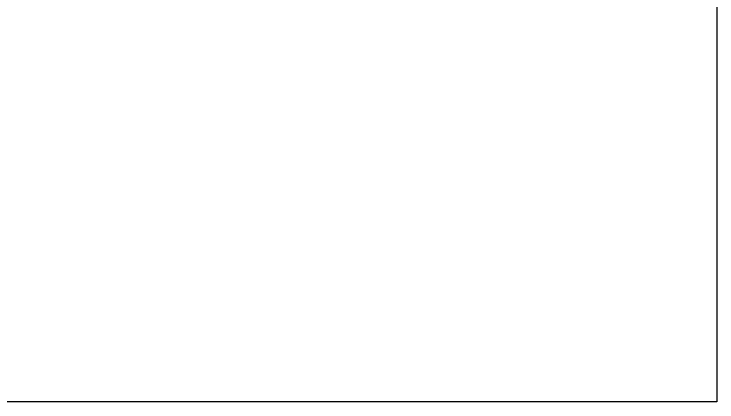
# Model space of a CAD drawing. Extents: x -7.3 to 34, y 0 to 22.
# Drawn here: x 2.74227 to 2.7634, y 0.91386 to 0.92552 of the extents above; entities that cross this region are included whole.
import ezdxf

# ---------------------------------------------------------------- set-up
doc = ezdxf.new("R2010")
doc.units = 0
doc.layers.add('SH_Text', color=7, linetype='Continuous')

msp = doc.modelspace()

# ---------------------------------------------------------------- linework, layer by layer
at = {"layer": 'SH_Text'}
for p, q in [((2.763397, 0.926014), (2.763396, 0.924838)), ((2.763396, 0.924838), (2.763396, 0.924252)), ((2.763396, 0.924252), (2.763396, 0.92367)), ((2.763396, 0.92367), (2.763396, 0.92338)), ((2.763396, 0.92338), (2.763396, 0.923091)), ((2.763396, 0.923091), (2.763396, 0.922804)), ((2.763396, 0.922804), (2.763395, 0.922519)), ((2.763395, 0.922519), (2.763395, 0.922235)), ((2.763395, 0.922235), (2.763395, 0.921953)), ((2.763395, 0.921953), (2.763395, 0.921674)), ((2.763395, 0.921674), (2.763395, 0.921396)), ((2.763395, 0.921396), (2.763395, 0.921121)), ((2.763395, 0.921121), (2.763395, 0.920848)), ((2.763395, 0.920848), (2.763395, 0.920579)), ((2.763395, 0.920579), (2.763395, 0.920312)), ((2.763395, 0.920312), (2.763394, 0.920048)), ((2.763394, 0.920048), (2.763394, 0.919787)), ((2.763394, 0.919787), (2.763394, 0.91953)), ((2.763394, 0.91953), (2.763394, 0.919276)), ((2.763394, 0.919276), (2.763394, 0.919026)), ((2.763394, 0.919026), (2.763394, 0.91878)), ((2.763394, 0.91878), (2.763394, 0.918538)), ((2.763394, 0.918538), (2.763394, 0.9183)), ((2.763394, 0.9183), (2.763394, 0.918066)), ((2.763394, 0.918066), (2.763394, 0.917837)), ((2.763394, 0.917837), (2.763394, 0.917724)), ((2.763394, 0.917724), (2.763394, 0.917613)), ((2.763394, 0.917613), (2.763394, 0.917502)), ((2.763394, 0.917393), (2.763393, 0.917285)), ((2.763394, 0.917502), (2.763394, 0.917393)), ((2.763393, 0.917285), (2.763393, 0.917179)), ((2.763393, 0.917179), (2.763393, 0.917073)), ((2.763393, 0.917073), (2.763393, 0.916969)), ((2.763393, 0.916969), (2.763393, 0.916867)), ((2.763393, 0.916867), (2.763393, 0.916765)), ((2.763393, 0.916765), (2.763393, 0.916665)), ((2.763393, 0.916665), (2.763393, 0.916567)), ((2.763393, 0.916567), (2.763393, 0.916469)), ((2.763393, 0.916469), (2.763393, 0.916374)), ((2.763393, 0.916374), (2.763393, 0.916279)), ((2.763393, 0.916279), (2.763393, 0.916186)), ((2.763393, 0.916186), (2.763393, 0.916095)), ((2.763393, 0.916095), (2.763393, 0.916005)), ((2.763393, 0.916005), (2.763393, 0.915917)), ((2.763393, 0.915917), (2.763393, 0.91583)), ((2.763393, 0.91583), (2.763393, 0.915745)), ((2.763393, 0.915745), (2.763393, 0.915661)), ((2.763393, 0.915661), (2.763393, 0.915579)), ((2.763393, 0.915579), (2.763393, 0.915499)), ((2.763393, 0.915499), (2.763393, 0.91542)), ((2.763393, 0.91542), (2.763393, 0.915343)), ((2.763393, 0.915343), (2.763393, 0.915268)), ((2.763393, 0.915268), (2.763393, 0.915194)), ((2.763393, 0.915194), (2.763393, 0.915123)), ((2.763393, 0.915123), (2.763393, 0.915052)), ((2.763393, 0.915052), (2.763393, 0.914984)), ((2.763393, 0.914984), (2.763393, 0.914918)), ((2.763393, 0.914918), (2.763393, 0.914853)), ((2.763393, 0.914853), (2.763393, 0.91479)), ((2.763393, 0.91479), (2.763393, 0.914729)), ((2.763393, 0.91467), (2.763392, 0.914613)), ((2.763392, 0.914613), (2.763392, 0.914557)), ((2.763393, 0.914729), (2.763393, 0.91467)), ((2.763392, 0.914557), (2.763392, 0.914504)), ((2.763392, 0.914504), (2.763392, 0.914452)), ((2.763392, 0.914452), (2.763392, 0.914403)), ((2.763392, 0.914403), (2.763392, 0.914356)), ((2.763392, 0.914356), (2.763392, 0.91431)), ((2.763392, 0.91431), (2.763392, 0.914267)), ((2.763392, 0.914267), (2.763392, 0.914225)), ((2.763392, 0.914225), (2.763392, 0.914186)), ((2.763392, 0.914186), (2.763392, 0.914149)), ((2.763392, 0.914149), (2.763392, 0.914114)), ((2.763392, 0.914114), (2.763392, 0.914081)), ((2.763392, 0.914081), (2.763392, 0.91405)), ((2.763392, 0.91405), (2.763392, 0.914022)), ((2.763392, 0.914022), (2.763392, 0.913995)), ((2.763392, 0.913995), (2.763392, 0.913971)), ((2.763392, 0.913971), (2.763392, 0.913949)), ((2.763392, 0.913949), (2.763392, 0.91393)), ((2.743134, 0.913864), (2.74103, 0.913865)), ((2.744184, 0.913864), (2.743134, 0.913864)), ((2.744707, 0.913864), (2.744184, 0.913864)), ((2.745229, 0.913863), (2.744707, 0.913864)), ((2.74575, 0.913863), (2.745229, 0.913863)), ((2.746269, 0.913863), (2.74575, 0.913863)), ((2.746785, 0.913863), (2.746269, 0.913863)), ((2.747299, 0.913863), (2.746785, 0.913863)), ((2.74781, 0.913862), (2.747299, 0.913863)), ((2.748318, 0.913862), (2.74781, 0.913862)), ((2.748823, 0.913862), (2.748318, 0.913862)), ((2.749324, 0.913862), (2.748823, 0.913862)), ((2.749821, 0.913862), (2.749324, 0.913862)), ((2.750314, 0.913862), (2.749821, 0.913862)), ((2.750558, 0.913861), (2.750314, 0.913862)), ((2.750802, 0.913861), (2.750558, 0.913861)), ((2.751044, 0.913861), (2.750802, 0.913861)), ((2.751285, 0.913861), (2.751044, 0.913861)), ((2.751525, 0.913861), (2.751285, 0.913861)), ((2.751763, 0.913861), (2.751525, 0.913861)), ((2.752001, 0.913861), (2.751763, 0.913861)), ((2.752236, 0.913861), (2.752001, 0.913861)), ((2.752471, 0.913861), (2.752236, 0.913861)), ((2.752704, 0.913861), (2.752471, 0.913861)), ((2.752935, 0.913861), (2.752704, 0.913861)), ((2.753165, 0.91386), (2.752935, 0.913861)), ((2.753393, 0.91386), (2.753165, 0.91386)), ((2.75362, 0.91386), (2.753393, 0.91386)), ((2.753845, 0.91386), (2.75362, 0.91386)), ((2.754068, 0.91386), (2.753845, 0.91386)), ((2.75429, 0.91386), (2.754068, 0.91386)), ((2.75451, 0.91386), (2.75429, 0.91386)), ((2.754728, 0.91386), (2.75451, 0.91386)), ((2.754944, 0.91386), (2.754728, 0.91386)), ((2.755158, 0.91386), (2.754944, 0.91386)), ((2.755371, 0.91386), (2.755158, 0.91386)), ((2.755581, 0.91386), (2.755371, 0.91386)), ((2.75579, 0.91386), (2.755581, 0.91386)), ((2.755997, 0.913859), (2.75579, 0.91386)), ((2.756201, 0.913859), (2.755997, 0.913859)), ((2.756404, 0.913859), (2.756201, 0.913859)), ((2.756604, 0.913859), (2.756404, 0.913859)), ((2.756802, 0.913859), (2.756604, 0.913859)), ((2.756998, 0.913859), (2.756802, 0.913859)), ((2.757192, 0.913859), (2.756998, 0.913859)), ((2.757384, 0.913859), (2.757192, 0.913859)), ((2.757573, 0.913859), (2.757384, 0.913859)), ((2.75776, 0.913859), (2.757573, 0.913859)), ((2.757945, 0.913859), (2.75776, 0.913859)), ((2.758127, 0.913859), (2.757945, 0.913859)), ((2.758306, 0.913859), (2.758127, 0.913859)), ((2.758484, 0.913859), (2.758306, 0.913859)), ((2.758658, 0.913858), (2.758484, 0.913859)), ((2.758831, 0.913858), (2.758658, 0.913858)), ((2.759, 0.913858), (2.758831, 0.913858)), ((2.759167, 0.913858), (2.759, 0.913858)), ((2.759332, 0.913858), (2.759167, 0.913858)), ((2.759493, 0.913858), (2.759332, 0.913858)), ((2.759652, 0.913858), (2.759493, 0.913858)), ((2.759808, 0.913858), (2.759652, 0.913858)), ((2.759962, 0.913858), (2.759808, 0.913858)), ((2.760112, 0.913858), (2.759962, 0.913858)), ((2.76026, 0.913858), (2.760112, 0.913858)), ((2.760404, 0.913858), (2.76026, 0.913858)), ((2.760546, 0.913858), (2.760404, 0.913858)), ((2.760685, 0.913858), (2.760546, 0.913858)), ((2.760821, 0.913858), (2.760685, 0.913858)), ((2.760954, 0.913858), (2.760821, 0.913858)), ((2.761083, 0.913858), (2.760954, 0.913858)), ((2.76121, 0.913858), (2.761083, 0.913858)), ((2.761333, 0.913857), (2.76121, 0.913858)), ((2.761453, 0.913857), (2.761333, 0.913857)), ((2.76157, 0.913857), (2.761453, 0.913857)), ((2.761684, 0.913857), (2.76157, 0.913857)), ((2.761794, 0.913857), (2.761684, 0.913857)), ((2.761901, 0.913857), (2.761794, 0.913857)), ((2.762005, 0.913857), (2.761901, 0.913857)), ((2.762105, 0.913857), (2.762005, 0.913857)), ((2.762201, 0.913857), (2.762105, 0.913857)), ((2.762295, 0.913857), (2.762201, 0.913857)), ((2.762384, 0.913857), (2.762295, 0.913857)), ((2.76247, 0.913857), (2.762384, 0.913857)), ((2.762553, 0.913857), (2.76247, 0.913857)), ((2.762632, 0.913857), (2.762553, 0.913857)), ((2.762707, 0.913857), (2.762632, 0.913857)), ((2.762779, 0.913857), (2.762707, 0.913857)), ((2.762846, 0.913857), (2.762779, 0.913857)), ((2.76291, 0.913857), (2.762846, 0.913857)), ((2.762971, 0.913857), (2.76291, 0.913857)), ((2.763027, 0.913857), (2.762971, 0.913857)), ((2.763079, 0.913857), (2.763027, 0.913857)), ((2.763128, 0.913857), (2.763079, 0.913857)), ((2.763172, 0.913857), (2.763128, 0.913857)), ((2.763213, 0.913857), (2.763172, 0.913857)), ((2.76325, 0.913857), (2.763213, 0.913857)), ((2.763282, 0.913857), (2.76325, 0.913857)), ((2.76331, 0.913857), (2.763282, 0.913857)), ((2.763335, 0.913857), (2.76331, 0.913857)), ((2.763355, 0.913857), (2.763335, 0.913857)), ((2.76337, 0.913857), (2.763355, 0.913857)), ((2.763382, 0.913857), (2.76337, 0.913857)), ((2.763389, 0.913857), (2.763382, 0.913857)), ((2.763392, 0.913857), (2.763389, 0.913857)), ((2.763392, 0.91393), (2.763392, 0.913912)), ((2.763392, 0.913912), (2.763392, 0.913897)), ((2.763392, 0.913897), (2.763392, 0.913885)), ((2.763392, 0.913885), (2.763392, 0.913874)), ((2.763392, 0.913874), (2.763392, 0.913866)), ((2.763392, 0.913866), (2.763392, 0.913861)), ((2.763392, 0.913861), (2.763392, 0.913858)), ((2.763392, 0.913858), (2.763392, 0.913857))]:
    msp.add_line(p, q, dxfattribs=at)
msp.add_lwpolyline([(2.763397, 0.926014), (2.763396, 0.924838), (2.763396, 0.924252), (2.763396, 0.92367), (2.763396, 0.92338), (2.763396, 0.923091), (2.763396, 0.922804), (2.763395, 0.922519), (2.763395, 0.922235), (2.763395, 0.921953), (2.763395, 0.921674), (2.763395, 0.921396), (2.763395, 0.921121), (2.763395, 0.920848), (2.763395, 0.920579), (2.763395, 0.920312), (2.763394, 0.920048), (2.763394, 0.919787), (2.763394, 0.91953), (2.763394, 0.919276), (2.763394, 0.919026), (2.763394, 0.91878), (2.763394, 0.918538), (2.763394, 0.9183), (2.763394, 0.918066), (2.763394, 0.917837), (2.763394, 0.917724), (2.763394, 0.917613), (2.763394, 0.917502), (2.763394, 0.917393), (2.763393, 0.917285), (2.763393, 0.917179), (2.763393, 0.917073), (2.763393, 0.916969), (2.763393, 0.916867), (2.763393, 0.916765), (2.763393, 0.916665), (2.763393, 0.916567), (2.763393, 0.916469), (2.763393, 0.916374), (2.763393, 0.916279), (2.763393, 0.916186), (2.763393, 0.916095), (2.763393, 0.916005), (2.763393, 0.915917), (2.763393, 0.91583), (2.763393, 0.915745), (2.763393, 0.915661), (2.763393, 0.915579), (2.763393, 0.915499), (2.763393, 0.91542), (2.763393, 0.915343), (2.763393, 0.915268), (2.763393, 0.915194), (2.763393, 0.915123), (2.763393, 0.915052), (2.763393, 0.914984), (2.763393, 0.914918), (2.763393, 0.914853), (2.763393, 0.91479), (2.763393, 0.914729), (2.763393, 0.91467), (2.763392, 0.914613), (2.763392, 0.914557), (2.763392, 0.914504), (2.763392, 0.914452), (2.763392, 0.914403), (2.763392, 0.914356), (2.763392, 0.91431), (2.763392, 0.914267), (2.763392, 0.914225), (2.763392, 0.914186), (2.763392, 0.914149), (2.763392, 0.914114), (2.763392, 0.914081), (2.763392, 0.91405), (2.763392, 0.914022), (2.763392, 0.913995), (2.763392, 0.913971), (2.763392, 0.913949), (2.763392, 0.91393), (2.763392, 0.913912), (2.763392, 0.913897), (2.763392, 0.913885), (2.763392, 0.913874), (2.763392, 0.913866), (2.763392, 0.913861), (2.763392, 0.913858), (2.763392, 0.913857), (2.763389, 0.913857), (2.763382, 0.913857), (2.76337, 0.913857), (2.763355, 0.913857), (2.763335, 0.913857), (2.76331, 0.913857), (2.763282, 0.913857), (2.76325, 0.913857), (2.763213, 0.913857), (2.763172, 0.913857), (2.763128, 0.913857), (2.763079, 0.913857), (2.763027, 0.913857), (2.762971, 0.913857), (2.76291, 0.913857), (2.762846, 0.913857), (2.762779, 0.913857), (2.762707, 0.913857), (2.762632, 0.913857), (2.762553, 0.913857), (2.76247, 0.913857), (2.762384, 0.913857), (2.762295, 0.913857), (2.762201, 0.913857), (2.762105, 0.913857), (2.762005, 0.913857), (2.761901, 0.913857), (2.761794, 0.913857), (2.761684, 0.913857), (2.76157, 0.913857), (2.761453, 0.913857), (2.761333, 0.913857), (2.76121, 0.913858), (2.761083, 0.913858), (2.760954, 0.913858), (2.760821, 0.913858), (2.760685, 0.913858), (2.760546, 0.913858), (2.760404, 0.913858), (2.76026, 0.913858), (2.760112, 0.913858), (2.759962, 0.913858), (2.759808, 0.913858), (2.759652, 0.913858), (2.759493, 0.913858), (2.759332, 0.913858), (2.759167, 0.913858), (2.759, 0.913858), (2.758831, 0.913858), (2.758658, 0.913858), (2.758484, 0.913859), (2.758306, 0.913859), (2.758127, 0.913859), (2.757945, 0.913859), (2.75776, 0.913859), (2.757573, 0.913859), (2.757384, 0.913859), (2.757192, 0.913859), (2.756998, 0.913859), (2.756802, 0.913859), (2.756604, 0.913859), (2.756404, 0.913859), (2.756201, 0.913859), (2.755997, 0.913859), (2.75579, 0.91386), (2.755581, 0.91386), (2.755371, 0.91386), (2.755158, 0.91386), (2.754944, 0.91386), (2.754728, 0.91386), (2.75451, 0.91386), (2.75429, 0.91386), (2.754068, 0.91386), (2.753845, 0.91386), (2.75362, 0.91386), (2.753393, 0.91386), (2.753165, 0.91386), (2.752935, 0.913861), (2.752704, 0.913861), (2.752471, 0.913861), (2.752236, 0.913861), (2.752001, 0.913861), (2.751763, 0.913861), (2.751525, 0.913861), (2.751285, 0.913861), (2.751044, 0.913861), (2.750802, 0.913861), (2.750558, 0.913861), (2.750314, 0.913862), (2.749821, 0.913862), (2.749324, 0.913862), (2.748823, 0.913862), (2.748318, 0.913862), (2.74781, 0.913862), (2.747299, 0.913863), (2.746785, 0.913863), (2.746269, 0.913863), (2.74575, 0.913863), (2.745229, 0.913863), (2.744707, 0.913864), (2.744184, 0.913864), (2.743134, 0.913864), (2.74103, 0.913865)], dxfattribs=at)

doc.saveas('drawing.dxf')
